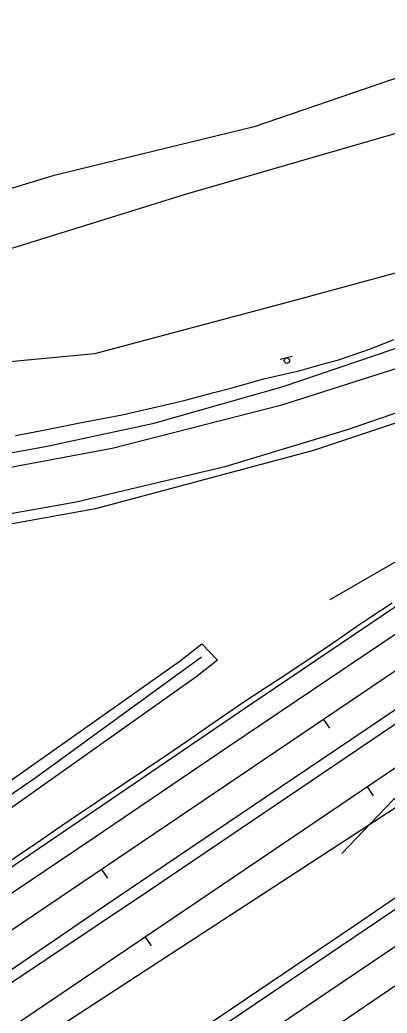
# Model space of a CAD drawing. Extents: x 1901471 to 1963503, y 756461 to 799997.
# Drawn here: x 1912594.7 to 1912731.8, y 762217.3 to 762587.5 of the extents above; entities that cross this region are included whole.
import ezdxf

# ---------------------------------------------------------------- set-up
doc = ezdxf.new("R2010")
doc.units = 0
for name, color, linetype in [('RD_DTM_BkLn1', 7, 'Continuous'), ('RD_EX_Bldg', 7, 'Continuous'), ('RD_EX_BldgApp', 7, 'Continuous'), ('RD_EX_DR_ErosCtrl', 7, 'Continuous'), ('RD_EX_Fence_Other', 7, 'Continuous'), ('RD_EX_H2O', 7, 'Continuous'), ('RD_EX_Road', 7, 'Continuous'), ('RD_EX_VEG', 7, 'Continuous'), ('RD_HC_Cl', 7, 'Continuous'), ('RD_HC_Data_Tic', 7, 'Continuous')]:
    doc.layers.add(name, color=color, linetype=linetype)

# ---------------------------------------------------------------- blocks, each defined once
blk = doc.blocks.new('SIGN')
at = {"layer": 'RD_EX_BldgApp'}
blk.add_line((-4.517166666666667, -2.0245), (4.482833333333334, -2.0245), dxfattribs=at)
blk.add_circle((-1.0416666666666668e-05, -2.0833333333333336e-05), 2.0000000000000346, dxfattribs=at)

msp = doc.modelspace()

# ---------------------------------------------------------------- linework, layer by layer
at = {"layer": 'RD_DTM_BkLn1'}
for points in [[(1912685.7543301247, 762453.7034135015), (1912695.5019951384, 762455.931323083), (1912698.4396345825, 762456.6027449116), (1912708.0816919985, 762459.2506270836), (1912713.244935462, 762460.6685464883), (1912722.7047785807, 762463.9079979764), (1912726.5492978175, 762465.2245244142), (1912734.3250428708, 762468.4267117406)], [(1912593.1446229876, 762432.5547029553), (1912602.9510754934, 762434.4999138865), (1912606.6606444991, 762435.2357451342), (1912616.4765520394, 762437.1399504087), (1912626.2924595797, 762439.044155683), (1912632.8646979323, 762440.3191158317), (1912642.608718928, 762442.5616467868), (1912652.3527399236, 762444.8041777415), (1912657.4147001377, 762445.9691590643), (1912667.0730332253, 762448.5532822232), (1912673.9419017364, 762450.3910736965), (1912683.5685071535, 762453.0904837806), (1912685.7543301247, 762453.7034135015)], [(1912725.285940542, 762364.7201215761), (1912733.5943700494, 762370.2797511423)], [(1912590.3233909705, 762273.603249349), (1912598.6235170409, 762279.1794863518), (1912599.4026238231, 762279.7029102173), (1912607.6681339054, 762285.3293619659), (1912615.933643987, 762290.9558137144), (1912624.1991540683, 762296.5822654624), (1912624.9538819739, 762297.0960196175), (1912633.2628521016, 762302.656979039), (1912641.5718222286, 762308.2179384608), (1912649.1812543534, 762313.3107168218), (1912657.428747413, 762318.9656407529), (1912665.6762404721, 762324.6205646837), (1912673.923733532, 762330.2754886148), (1912677.5969949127, 762332.7940737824), (1912685.9469275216, 762338.2949269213), (1912694.2968601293, 762343.7957800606), (1912702.6467927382, 762349.2966331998), (1912705.126020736, 762350.9299241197), (1912713.3796095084, 762356.575711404), (1912721.6331982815, 762362.2214986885), (1912725.2859405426, 762364.7201215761)]]:
    msp.add_lwpolyline(points, dxfattribs=at)
at = {"layer": 'RD_EX_DR_ErosCtrl'}
msp.add_lwpolyline([(1912293.9200000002, 762099.81), (1912441.3000000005, 762200.3900000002), (1912572.7100000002, 762290.9900000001), (1912654.5800000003, 762348.55), (1912662.64, 762354.9000000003), (1912668.5300000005, 762348.9100000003), (1912660.4000000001, 762342.5000000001), (1912525.0300000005, 762246.6800000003), (1912424.5500000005, 762178.1800000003), (1912310.1200000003, 762099.81), (1912214.2000000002, 762034.2900000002), (1912136.2200000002, 761980.1100000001), (1912085.9000000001, 761945.6000000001), (1912079.1700000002, 761954.82), (1912135.4800000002, 761991.1900000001), (1912253.3100000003, 762073.2800000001)], close=True, dxfattribs=at)
at = {"layer": 'RD_EX_Fence_Other'}
msp.add_lwpolyline([(1912151.7100000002, 761913.2700000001), (1912211.4500000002, 761952.3800000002), (1912318.4600000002, 762023.2800000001), (1912425.7100000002, 762092.9800000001), (1912520.1500000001, 762154.57), (1912587.6000000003, 762198.1800000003), (1912735.2900000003, 762294.1300000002), (1912856.2400000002, 762372.6200000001), (1912963.9300000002, 762442.9800000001), (1913098.8300000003, 762530.32), (1913193.9600000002, 762591.1400000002), (1913287.6900000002, 762651.7300000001), (1913327.7000000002, 762677.4900000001), (1913368.3000000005, 762703.4600000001), (1913405.7700000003, 762728.2100000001), (1913441.3200000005, 762752.5200000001), (1913508.2400000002, 762797.3900000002)], dxfattribs=at)
at = {"layer": 'RD_EX_H2O'}
for points in [[(1913640.9200000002, 762904.5400000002), (1913589.7300000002, 762870.6600000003), (1913548.9400000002, 762842.58), (1913514.0000000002, 762819.7700000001), (1913480.7000000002, 762797.6600000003), (1913461.9000000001, 762783.4900000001), (1913435.3400000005, 762766.4600000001), (1913422.7600000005, 762756.8), (1913398.1100000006, 762740.2200000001), (1913374.7300000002, 762724.2100000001), (1913356.6800000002, 762713.9200000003), (1913331.7800000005, 762700.5100000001), (1913309.2900000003, 762686.9100000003), (1913300.7700000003, 762681.32), (1913272.6300000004, 762658.81), (1913211.5100000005, 762616.3800000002), (1913153.6800000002, 762579.6600000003), (1913084.2100000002, 762533.3800000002), (1913035.4000000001, 762499.08), (1912998.0200000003, 762470.83), (1912865.0000000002, 762381.7900000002), (1912798.1700000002, 762339.3500000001), (1912733.9700000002, 762296.81), (1912714.8400000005, 762276.8)], [(1912886.0100000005, 762483.9200000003), (1912853.8400000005, 762460.4700000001), (1912801.2200000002, 762425.2800000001), (1912772.4000000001, 762407.1800000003), (1912710.4100000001, 762371.33)], [(1912662.4900000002, 762349.9500000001), (1912600.8600000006, 762305.06), (1912458.2800000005, 762207.3700000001), (1912363.8500000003, 762142.83), (1912302.14, 762099.81), (1912233.6300000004, 762053.9700000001), (1912174.0900000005, 762012.9900000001), (1912113.8000000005, 761971.7600000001), (1912090.14, 761955.82)]]:
    msp.add_lwpolyline(points, dxfattribs=at)
at = {"layer": 'RD_EX_Road'}
for points in [[(1912043.4900000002, 761860.05), (1912064.9200000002, 761874.5900000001), (1912211.2700000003, 761972.3500000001), (1912324.5700000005, 762049.31), (1912399.7800000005, 762099.6500000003), (1912459.8500000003, 762140.1800000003), (1912548.4000000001, 762199.9400000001), (1912641.9700000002, 762262.4300000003), (1912747.2600000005, 762333.5000000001), (1912880.39, 762424.4500000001), (1912977.9400000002, 762489.8600000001), (1913066.9100000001, 762549.6300000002), (1913157.7500000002, 762610.8600000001), (1913257.6000000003, 762678.58), (1913299.6800000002, 762706.83), (1913375.8600000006, 762758.5400000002), (1913444.8700000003, 762805.1600000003), (1913512.8400000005, 762851.1700000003)], [(1912578.9600000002, 762224.9600000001), (1912626.2700000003, 762257.3), (1912686.5500000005, 762297.9100000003), (1912756.0500000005, 762344.7000000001), (1912799.5900000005, 762374.4200000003), (1912869.9300000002, 762421.83), (1912963.9200000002, 762485.3600000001), (1913040.7400000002, 762536.9600000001), (1913101.0300000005, 762577.7800000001), (1913156.0800000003, 762614.9400000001), (1913204.4300000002, 762647.8), (1913252.5800000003, 762679.9400000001), (1913287.7500000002, 762703.8), (1913299.89, 762712.1700000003), (1913340.8300000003, 762739.6300000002), (1913414.3800000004, 762789.2200000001), (1913499.7700000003, 762846.4600000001)], [(1912051.4900000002, 761800.1700000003), (1912144.9900000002, 761863.0300000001), (1912227.2000000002, 761918.5200000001), (1912339.14, 761993.5300000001), (1912440.4000000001, 762061.8500000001), (1912497.1500000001, 762100.4200000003), (1912620.9500000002, 762183.3400000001), (1912719.5700000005, 762249.9700000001), (1912832.3700000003, 762326.8400000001), (1912958.2000000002, 762411.1600000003), (1913057.7500000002, 762478.2600000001), (1913160.0900000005, 762547.2200000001), (1913253.5900000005, 762610.6000000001), (1913300.1100000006, 762641.6500000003), (1913326.89, 762660.2500000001), (1913384.0500000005, 762698.33), (1913461.7800000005, 762750.7000000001), (1913545.9500000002, 762807.9500000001)], [(1913376.2500000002, 762809.0400000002), (1913299.2600000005, 762765.2400000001), (1913281.6800000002, 762754.8800000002), (1913205.2700000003, 762710.7100000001), (1913139.5400000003, 762671.9800000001), (1913132.2200000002, 762668.5300000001), (1913066.9100000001, 762630.1200000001), (1912957.8400000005, 762568.3600000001), (1912892.5300000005, 762531.9400000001), (1912861.5500000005, 762516.55), (1912815.7100000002, 762494.57), (1912768.4000000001, 762476.3600000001), (1912692.8300000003, 762450.7200000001), (1912644.2700000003, 762436.9000000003), (1912604.9200000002, 762428.5300000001), (1912558.4400000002, 762420.05)], [(1913368.0200000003, 762794.1000000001), (1913299.6800000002, 762754.3500000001), (1913199.6200000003, 762696.7900000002), (1913121.1200000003, 762651.3600000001), (1913047.4400000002, 762608.9700000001), (1912966.2200000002, 762562.7100000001), (1912911.5800000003, 762532.6700000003), (1912876.4200000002, 762515.0900000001), (1912834.9700000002, 762495.83), (1912784.1000000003, 762475.0000000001), (1912738.89, 762458.6700000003), (1912692.0000000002, 762443.81), (1912629.2000000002, 762427.8), (1912559.9100000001, 762414.82), (1912513.0200000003, 762408.1200000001), (1912464.6700000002, 762403.6200000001), (1912410.6600000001, 762401.1100000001), (1912346.8100000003, 762400.4800000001), (1912283.6000000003, 762403.5200000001), (1912222.2600000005, 762410.2200000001), (1912168.0500000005, 762416.9100000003), (1912084.3100000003, 762427.9000000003), (1912029.6800000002, 762435.7500000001), (1912007.9100000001, 762441.2000000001)], [(1912052.0500000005, 761796.0100000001), (1912052.8000000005, 761796.5200000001), (1912081.3600000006, 761815.7100000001), (1912119.4800000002, 761841.6500000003), (1912176.1000000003, 761879.5900000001), (1912225.5700000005, 761912.9300000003), (1912291.2400000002, 761957.1800000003), (1912333.7000000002, 761985.8), (1912394.9000000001, 762027.1800000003), (1912447.9500000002, 762062.56), (1912503.1600000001, 762100.1800000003), (1912554.4300000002, 762134.3800000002), (1912619.7900000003, 762178.4500000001), (1912682.5900000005, 762220.7800000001), (1912756.5500000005, 762270.6700000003), (1912825.6300000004, 762317.1900000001), (1912919.8300000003, 762381.0400000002), (1913005.1900000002, 762438.3700000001), (1913070.0800000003, 762481.8600000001), (1913138.2300000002, 762528.2600000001), (1913226.14, 762587.81), (1913299.8700000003, 762637.3500000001), (1913405.4900000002, 762708.3500000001), (1913506.7400000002, 762776.9300000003)], [(1913028.1800000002, 762577.9900000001), (1912966.64, 762543.3500000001), (1912926.0300000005, 762522.0000000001), (1912895.6700000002, 762506.4000000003), (1912867.6200000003, 762492.5900000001), (1912827.8500000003, 762475.0000000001), (1912786.1900000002, 762458.4700000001), (1912750.1900000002, 762446.1200000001), (1912716.9100000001, 762434.7100000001), (1912671.2700000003, 762420.8900000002), (1912615.8000000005, 762407.7000000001), (1912570.8000000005, 762399.7500000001)], [(1912565.9800000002, 762254.4700000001), (1912679.4400000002, 762331.4000000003), (1912760.8700000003, 762386.3500000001), (1912850.2500000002, 762446.9500000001), (1912926.2400000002, 762497.9200000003), (1912926.2400000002, 762499.3900000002), (1912935.4500000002, 762507.1300000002), (1912956.1700000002, 762522.6200000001), (1912975.8500000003, 762538.2200000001), (1912980.0300000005, 762541.9900000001), (1912980.6600000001, 762544.7100000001), (1912979.6100000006, 762545.9700000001), (1912976.0600000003, 762545.55), (1912969.9900000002, 762541.3600000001), (1912886.0400000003, 762496.9800000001), (1912825.9700000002, 762470.1900000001), (1912784.1000000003, 762453.7600000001), (1912752.0700000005, 762442.8700000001), (1912704.3500000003, 762426.9600000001), (1912622.9200000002, 762405.3), (1912559.2800000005, 762393.7800000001)], [(1912574.3500000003, 762250.5000000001), (1912622.5000000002, 762282.7300000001), (1912672.7400000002, 762316.7500000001), (1912748.1000000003, 762367.5100000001), (1912791.0100000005, 762396.6100000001), (1912836.8500000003, 762427.8), (1912878.3000000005, 762455.2200000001), (1912926.6500000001, 762488.2900000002), (1912989.0300000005, 762530.6800000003)], [(1912576.7900000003, 761925.9600000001), (1912600.5400000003, 761968.3900000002), (1912620.1900000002, 762002.5100000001), (1912639.1900000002, 762033.7100000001), (1912661.8700000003, 762068.2600000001), (1912684.5400000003, 762100.2200000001), (1912720.7300000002, 762146.82), (1912752.8300000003, 762184.5000000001), (1912797.7200000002, 762232.5300000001), (1912852.6100000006, 762283.4700000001), (1912878.6600000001, 762305.1000000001), (1912938.6700000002, 762351.7300000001), (1912996.5800000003, 762394.6400000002), (1913061.2400000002, 762440.9300000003), (1913058.4500000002, 762445.2300000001), (1912971.6900000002, 762386.7300000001), (1912859.1200000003, 762310.7900000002), (1912776.5500000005, 762255.55), (1912732.5900000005, 762226.0200000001), (1912650.9500000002, 762170.4300000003), (1912603.9700000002, 762139.0300000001), (1912546.3400000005, 762100.1100000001)]]:
    msp.add_lwpolyline(points, dxfattribs=at)
at = {"layer": 'RD_EX_VEG'}
msp.add_lwpolyline([(1913294.2800000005, 762873.4100000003), (1913149.4200000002, 762779.1400000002), (1913146.9800000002, 762760.6600000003), (1913125.5900000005, 762752.4000000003), (1913103.2200000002, 762749.4800000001), (1913003.3000000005, 762696.81), (1912968.5200000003, 762680.4300000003), (1912962.6800000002, 762666.81), (1912940.8000000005, 762652.7100000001), (1912921.8400000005, 762658.5400000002), (1912836.7600000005, 762616.2800000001), (1912759.9000000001, 762574.1900000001), (1912682.1200000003, 762547.6600000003), (1912607.0900000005, 762529.3600000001), (1912492.7100000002, 762494.58), (1912380.1600000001, 762468.05), (1912295.0700000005, 762475.3700000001), (1912166.9600000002, 762493.2100000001), (1912105.6500000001, 762491.3800000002), (1912066.3100000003, 762525.2400000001), (1912033.3700000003, 762570.07), (1911994.9400000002, 762758.57), (1911982.4400000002, 762886.6300000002)], dxfattribs=at)
msp.add_lwpolyline([(1912541.2100000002, 762486.81), (1912656.5000000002, 762522.4900000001), (1912741.6000000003, 762547.2000000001), (1912808.4000000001, 762576.4800000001), (1912842.2500000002, 762587.4600000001), (1912881.6000000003, 762570.07), (1912870.6200000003, 762540.7900000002), (1912789.1800000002, 762507.8500000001), (1912694.9300000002, 762482.2300000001), (1912622.6500000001, 762463.0200000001), (1912535.7200000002, 762454.7800000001), (1912484.4800000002, 762455.7000000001), (1912484.4800000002, 762473.08), (1912504.6100000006, 762481.32)], close=True, dxfattribs=at)
at = {"layer": 'RD_HC_Cl'}
for p, q in [((1916236.554148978, 764707.5798489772), (1911792.3681539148, 761708.9425405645)), ((1916252.3823139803, 764682.0580289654), (1911757.6532124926, 761649.3514215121)), ((1916195.7651138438, 764578.0862627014), (1911854.4508108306, 761647.9472216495))]:
    msp.add_line(p, q, dxfattribs=at)
at = {"layer": 'RD_HC_Data_Tic'}
for p, q in [((1912708.0669727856, 762326.7944136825), (1912710.3042551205, 762323.4786079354)), ((1912724.335164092, 762301.5960119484), (1912726.572429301, 762298.2801946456)), ((1912625.1718291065, 762270.8623553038), (1912627.4091114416, 762267.5465495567)), ((1912641.4397315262, 762245.6643817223), (1912643.6769967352, 762242.3485644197))]:
    msp.add_line(p, q, dxfattribs=at)

# ---------------------------------------------------------------- block references
at = {"layer": 'RD_EX_Bldg', "xscale": 0.5039370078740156, "yscale": 0.5039370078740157, "rotation": -165.65066800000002}
msp.add_blockref('SIGN', (1912694.3600000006, 762460.4900000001), dxfattribs=at)

doc.saveas('drawing.dxf')
